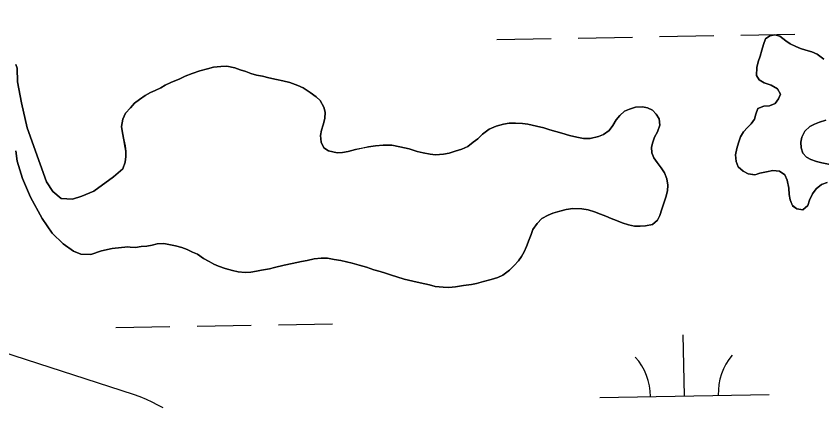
# Model space of a CAD drawing. Extents: x 3925854 to 3964121, y 224593 to 250589.
# Drawn here: x 3945373.4 to 3945849, y 231505 to 231736 of the extents above; entities that cross this region are included whole.
import ezdxf

# ---------------------------------------------------------------- set-up
doc = ezdxf.new("R2010")
doc.units = 0
for name, color, linetype in [('V-GRID-MAJR', 7, 'Continuous'), ('V-SITE-VEGE', 7, 'Continuous'), ('V-TOPO-SHOR', 7, 'Continuous'), ('V-WETL-SWMP', 7, 'Continuous')]:
    doc.layers.add(name, color=color, linetype=linetype)

msp = doc.modelspace()

# ---------------------------------------------------------------- linework, layer by layer
at = {"layer": 'V-GRID-MAJR'}
msp.add_spline([(3946078.266, 230317.988), (3945968.142, 236374.431), (3945857.954, 242434.345), (3945747.767, 248494.247), (3945747.704, 248497.728)], degree=3, dxfattribs=at)
at = {"layer": 'V-SITE-VEGE'}
msp.add_lwpolyline([(3945287.434, 231562.722), (3945442.535, 231512.437), (3945446.436, 231511.067), (3945450.123, 231509.574), (3945453.609, 231507.981), (3945456.912, 231506.304), (3945460.045, 231504.563)], dxfattribs=at)
at = {"layer": 'V-TOPO-SHOR'}
for points in [[(3945852.135, 231637.57), (3945848.711, 231636.389), (3945845.627, 231633.902), (3945843.527, 231630.935), (3945841.766, 231627.152), (3945840.652, 231624.031), (3945837.731, 231621.383), (3945834.289, 231622.001), (3945831.649, 231623.941), (3945830.305, 231627.363), (3945829.781, 231630.632), (3945829.58, 231634.232), (3945828.55, 231638.967), (3945827.045, 231642.225), (3945823.914, 231644.323), (3945819.979, 231644.773), (3945816.387, 231643.919), (3945812.467, 231643.061), (3945809.531, 231642.213), (3945805.43, 231642.825), (3945802.469, 231644.269), (3945799.661, 231646.86), (3945798.32, 231650.12), (3945798.115, 231654.046), (3945798.733, 231657.655), (3945799.846, 231661.104), (3945800.956, 231664.553), (3945802.725, 231667.516), (3945805.156, 231670.16), (3945807.261, 231672.308), (3945809.197, 231675.11), (3945809.985, 231678.065), (3945811.261, 231681.352), (3945814.685, 231682.696), (3945818.122, 231682.895), (3945821.38, 231684.402), (3945823.481, 231687.042), (3945824.598, 231689.835), (3945822.765, 231693.092), (3945819.142, 231695.183), (3945814.872, 231696.612), (3945812.072, 231698.222), (3945810.409, 231700.823), (3945810.526, 231705.57), (3945811.308, 231709.017), (3945812.584, 231712.304), (3945813.532, 231715.751), (3945814.481, 231719.197), (3945815.756, 231722.484), (3945818.357, 231724.311), (3945821.296, 231724.995), (3945824.252, 231724.043), (3945827.717, 231721.458), (3945830.191, 231719.521), (3945833.644, 231717.917), (3945836.437, 231716.799), (3945839.558, 231715.851), (3945843.005, 231714.903), (3945846.294, 231713.463), (3945850.253, 231710.557)], [(3945373.255, 231707.374), (3945373.974, 231705.285), (3945374.292, 231697.13), (3945376.514, 231684.801), (3945379.928, 231669.92), (3945387.602, 231648.556), (3945391.435, 231638.107), (3945394.991, 231632.315), (3945399.926, 231628.172)], [(3945436.338, 231645.787), (3945437.771, 231649.729), (3945438.228, 231653.006), (3945438.197, 231656.117), (3945437.673, 231659.386), (3945436.985, 231662.816), (3945436.125, 231666.9), (3945435.594, 231670.66), (3945436.369, 231675.088), (3945437.97, 231678.54), (3945440.884, 231681.844), (3945443.311, 231684.488), (3945446.238, 231686.644), (3945449.652, 231688.971), (3945452.742, 231690.804), (3945455.513, 231691.977), (3945458.77, 231693.647), (3945461.375, 231695.146), (3945464.797, 231696.653), (3945470.011, 231698.998), (3945473.106, 231700.503), (3945477.347, 231702.019), (3945481.912, 231703.702), (3945486.319, 231704.892), (3945489.911, 231705.746), (3945494.161, 231706.281), (3945497.763, 231706.318), (3945502.521, 231705.384), (3945505.64, 231704.27), (3945509.091, 231703.16), (3945511.884, 231702.041), (3945515.331, 231701.093), (3945518.774, 231700.475), (3945522.548, 231699.53), (3945527.14, 231698.595), (3945530.753, 231697.648), (3945535.019, 231696.71), (3945539.782, 231694.957), (3945542.908, 231693.515), (3945547.026, 231690.775), (3945550.491, 231688.191), (3945552.803, 231686.085), (3945554.97, 231682.18), (3945555.818, 231679.243), (3945555.693, 231675.477), (3945554.585, 231671.7), (3945553.635, 231668.579), (3945553.012, 231665.464), (3945553.379, 231661.538), (3945555.05, 231658.118), (3945557.852, 231656.346), (3945562.937, 231655.253), (3945566.046, 231655.447), (3945569.312, 231655.972), (3945573.722, 231657.161), (3945577.967, 231658.024), (3945581.4, 231658.714), (3945585.485, 231659.244), (3945590.065, 231659.619), (3945595.14, 231659.67), (3945599.895, 231658.736), (3945605.31, 231657.481), (3945610.074, 231655.894), (3945613.682, 231655.111), (3945617.782, 231654.333), (3945620.895, 231654.038), (3945625.639, 231654.413), (3945629.071, 231654.939), (3945632.495, 231656.119), (3945636.577, 231657.307), (3945639.995, 231658.978), (3945643.245, 231661.466), (3945645.844, 231663.457), (3945648.763, 231666.105), (3945652.662, 231669.091), (3945656.735, 231670.932), (3945661.143, 231672.124), (3945664.411, 231672.648), (3945668.176, 231672.685), (3945672.269, 231672.564), (3945675.384, 231672.104), (3945680.47, 231671.01), (3945684.899, 231669.908), (3945688.348, 231668.798), (3945691.959, 231667.852), (3945695.572, 231666.744), (3945700.003, 231665.478), (3945704.435, 231664.379), (3945708.372, 231663.598), (3945712.3, 231663.639), (3945717.198, 231664.833), (3945720.131, 231666.011), (3945723.383, 231668.333), (3945725.644, 231671.305), (3945727.574, 231674.762), (3945729.841, 231677.24), (3945732.434, 231679.72), (3945735.532, 231680.898), (3945738.958, 231682.077), (3945743.048, 231682.282), (3945746.161, 231681.823)], [(3945746.161, 231681.823), (3945748.961, 231680.38), (3945751.111, 231678.108), (3945752.94, 231675.182), (3945753.305, 231671.583), (3945752.035, 231667.641), (3945750.265, 231664.514), (3945749.149, 231661.556), (3945748.363, 231658.437), (3945748.723, 231655.169), (3945749.899, 231652.234), (3945751.728, 231649.469), (3945754.216, 231646.221), (3945756.211, 231643.294), (3945757.554, 231639.87), (3945758.083, 231636.112), (3945757.954, 231632.673), (3945756.848, 231628.897), (3945755.736, 231625.448), (3945754.628, 231621.835), (3945753.354, 231618.223), (3945751.908, 231615.423), (3945748.99, 231612.775), (3945744.904, 231612.081), (3945741.797, 231611.884), (3945738.358, 231611.849), (3945734.914, 231612.634), (3945731.137, 231613.742), (3945727.686, 231615.179), (3945724.563, 231616.294), (3945721.44, 231617.735), (3945718.317, 231619.013), (3945714.702, 231620.285), (3945711.089, 231621.395), (3945707.319, 231622.012), (3945702.078, 231622.286), (3945698.154, 231621.756), (3945694.236, 231620.734), (3945690.157, 231619.546), (3945687.386, 231618.372), (3945683.806, 231616.371), (3945680.889, 231613.396), (3945678.471, 231609.771), (3945677.353, 231606.975), (3945676.236, 231604.02), (3945674.643, 231599.748), (3945673.365, 231596.625), (3945671.757, 231593.825), (3945669.982, 231591.351), (3945667.391, 231588.541), (3945664.635, 231585.895), (3945660.735, 231582.909), (3945657.802, 231581.57), (3945653.887, 231580.386), (3945649.315, 231579.192), (3945645.072, 231578.004), (3945642.131, 231577.32), (3945637.556, 231576.782), (3945632.653, 231575.913), (3945628.893, 231575.549), (3945625.452, 231575.678), (3945620.701, 231576.12), (3945617.418, 231577.068), (3945611.839, 231578.322), (3945607.575, 231579.262), (3945602.488, 231580.519), (3945598.22, 231581.787), (3945594.935, 231582.899), (3945591.484, 231584.009), (3945588.365, 231584.959), (3945584.588, 231586.067), (3945580.155, 231587.497), (3945575.886, 231588.762), (3945571.782, 231589.866), (3945568.336, 231590.812), (3945565.057, 231591.435), (3945561.12, 231592.213), (3945557.184, 231592.828), (3945553.42, 231592.955), (3945549.332, 231592.422), (3945545.248, 231591.562), (3945541.818, 231590.872), (3945536.428, 231589.835), (3945531.527, 231588.803), (3945525.975, 231587.437), (3945522.874, 231586.587), (3945518.297, 231585.887), (3945515.194, 231585.201), (3945511.925, 231584.677), (3945508.655, 231584.48), (3945504.395, 231584.928), (3945501.114, 231585.549), (3945496.846, 231586.817), (3945492.904, 231588.086), (3945490.108, 231589.366), (3945487.308, 231590.974), (3945484.017, 231592.744), (3945480.39, 231595.324), (3945477.597, 231596.442), (3945474.306, 231598.046), (3945471.185, 231599.16)], [(3945851.437, 231674.393), (3945847.521, 231673.208), (3945844.582, 231672.196), (3945841.815, 231670.695), (3945838.899, 231667.883), (3945837.131, 231664.428), (3945836.507, 231661.475), (3945836.869, 231658.04), (3945837.719, 231654.939), (3945839.87, 231652.668), (3945842.503, 231651.222), (3945845.788, 231650.11), (3945848.909, 231649.16), (3945853.829, 231648.226)], [(3945394.774, 231607.61), (3945388.859, 231616.406), (3945381.974, 231628.922), (3945377.2, 231640.061), (3945374.066, 231650.282), (3945373.304, 231656.334)], [(3945399.926, 231628.172), (3945406.689, 231627.775), (3945412.266, 231629.46), (3945419.227, 231632.563), (3945430.794, 231641.068), (3945436.338, 231645.787)], [(3945439.369, 231599.672), (3945430.057, 231598.644), (3945423.779, 231597.182), (3945417.508, 231595.021), (3945411.68, 231595.195), (3945407.234, 231597.016), (3945401.131, 231601.38), (3945394.774, 231607.61)], [(3945471.185, 231599.16), (3945467.408, 231600.268), (3945463.636, 231601.048), (3945460.521, 231601.507), (3945456.758, 231601.306), (3945453.656, 231600.62), (3945450.553, 231599.932), (3945447.28, 231599.738), (3945443.848, 231599.211), (3945440.737, 231599.342), (3945439.369, 231599.672)]]:
    msp.add_lwpolyline(points, dxfattribs=at)
at = {"layer": 'V-WETL-SWMP'}
for p, q in [((3945753.145, 231723.89), (3945785.139, 231724.472)), ((3945801.137, 231724.763), (3945833.131, 231725.345)), ((3945657.161, 231722.145), (3945689.155, 231722.727)), ((3945705.153, 231723.018), (3945737.147, 231723.6)), ((3945480.211, 231552.726), (3945512.206, 231553.308)), ((3945528.203, 231553.599), (3945560.198, 231554.181)), ((3945432.219, 231551.854), (3945464.214, 231552.435)), ((3945767.852, 231511.519), (3945767.198, 231547.513)), ((3945717.86, 231510.61), (3945817.844, 231512.428))]:
    msp.add_line(p, q, dxfattribs=at)
for points in [[(3945850.252, 231710.556), (3945846.294, 231713.463), (3945843.005, 231714.903), (3945839.558, 231715.85), (3945836.438, 231716.8), (3945833.644, 231717.918), (3945830.191, 231719.52), (3945827.716, 231721.459), (3945824.252, 231724.043), (3945821.296, 231724.995), (3945818.357, 231724.311), (3945815.756, 231722.484), (3945814.48, 231719.197), (3945813.532, 231715.75), (3945812.585, 231712.303), (3945811.309, 231709.016), (3945810.525, 231705.571)], [(3945440.884, 231681.843), (3945437.971, 231678.54), (3945436.369, 231675.087), (3945435.595, 231670.659), (3945436.124, 231666.9), (3945436.984, 231662.816), (3945437.674, 231659.386), (3945438.198, 231656.117), (3945438.229, 231653.007), (3945437.771, 231649.729), (3945436.338, 231645.786), (3945430.793, 231641.069), (3945419.226, 231632.562), (3945412.265, 231629.461), (3945406.689, 231627.774), (3945399.926, 231628.171), (3945394.99, 231632.316), (3945391.435, 231638.107), (3945387.601, 231648.556), (3945379.927, 231669.92), (3945376.513, 231684.801), (3945374.291, 231697.131), (3945373.975, 231705.285), (3945373.255, 231707.375)], [(3945749.899, 231652.234), (3945748.724, 231655.168), (3945748.363, 231658.438), (3945749.15, 231661.556), (3945750.266, 231664.514), (3945752.035, 231667.642), (3945753.305, 231671.584), (3945752.941, 231675.181), (3945751.111, 231678.109), (3945748.96, 231680.379), (3945746.162, 231681.824), (3945743.048, 231682.283), (3945738.958, 231682.078), (3945735.532, 231680.898), (3945732.434, 231679.72), (3945729.84, 231677.239), (3945727.573, 231674.761), (3945725.644, 231671.304), (3945723.383, 231668.334), (3945720.132, 231666.01), (3945717.198, 231664.834), (3945712.299, 231663.639), (3945708.371, 231663.599), (3945704.435, 231664.378), (3945700.004, 231665.479), (3945695.572, 231666.743), (3945691.959, 231667.852), (3945688.349, 231668.798), (3945684.9, 231669.909), (3945680.469, 231671.01), (3945675.384, 231672.104), (3945672.269, 231672.564), (3945668.176, 231672.686), (3945664.411, 231672.648), (3945661.143, 231672.124), (3945656.735, 231670.933), (3945652.662, 231669.092), (3945648.763, 231666.106), (3945645.844, 231663.457), (3945643.245, 231661.467), (3945639.996, 231658.978), (3945636.576, 231657.307), (3945632.496, 231656.12), (3945629.07, 231654.939), (3945625.638, 231654.413), (3945620.895, 231654.038), (3945617.782, 231654.334), (3945613.682, 231655.111), (3945610.073, 231655.893), (3945605.31, 231657.481), (3945599.895, 231658.736), (3945595.139, 231659.67), (3945590.065, 231659.619), (3945585.485, 231659.245), (3945581.399, 231658.713), (3945577.968, 231658.023), (3945573.721, 231657.162), (3945569.313, 231655.971), (3945566.045, 231655.447), (3945562.937, 231655.252), (3945557.851, 231656.346), (3945555.051, 231658.118), (3945553.379, 231661.539), (3945553.012, 231665.464), (3945553.635, 231668.58), (3945554.586, 231671.7), (3945555.694, 231675.476), (3945555.819, 231679.242), (3945554.971, 231682.18), (3945552.803, 231686.086), (3945550.491, 231688.191), (3945547.027, 231690.775), (3945542.907, 231693.516), (3945539.782, 231694.957), (3945535.018, 231696.71), (3945530.752, 231697.649), (3945527.141, 231698.594), (3945522.549, 231699.53), (3945518.774, 231700.474), (3945515.331, 231701.094), (3945511.884, 231702.041), (3945509.09, 231703.159), (3945505.641, 231704.269), (3945502.52, 231705.384), (3945497.763, 231706.318), (3945494.162, 231706.281), (3945489.912, 231705.747), (3945486.319, 231704.892), (3945481.912, 231703.702), (3945477.346, 231702.019), (3945473.105, 231700.503), (3945470.01, 231698.998), (3945464.796, 231696.654), (3945461.374, 231695.146), (3945458.77, 231693.646), (3945455.513, 231691.977), (3945452.742, 231690.803), (3945449.651, 231688.971), (3945446.237, 231686.645), (3945443.312, 231684.487), (3945440.884, 231681.843)], [(3945810.525, 231705.571), (3945810.41, 231700.823), (3945812.073, 231698.221), (3945814.872, 231696.612), (3945819.142, 231695.182), (3945822.765, 231693.091), (3945824.598, 231689.835), (3945823.481, 231687.041), (3945821.38, 231684.401), (3945818.121, 231682.895), (3945814.686, 231682.696), (3945811.262, 231681.352), (3945809.985, 231678.066), (3945809.197, 231675.111), (3945807.261, 231672.309), (3945805.155, 231670.16), (3945802.726, 231667.516), (3945800.956, 231664.552), (3945799.845, 231661.103), (3945798.734, 231657.654), (3945798.115, 231654.047), (3945798.319, 231650.12), (3945799.661, 231646.86), (3945802.47, 231644.269), (3945805.431, 231642.826), (3945809.53, 231642.213), (3945812.468, 231643.061), (3945816.388, 231643.919), (3945819.98, 231644.774), (3945823.913, 231644.323), (3945827.045, 231642.226), (3945828.551, 231638.968), (3945829.581, 231634.231), (3945829.781, 231630.632), (3945830.305, 231627.364), (3945831.649, 231623.94), (3945834.288, 231622.002), (3945837.732, 231621.382), (3945840.651, 231624.031), (3945841.766, 231627.152), (3945843.528, 231630.935), (3945845.626, 231633.903), (3945848.711, 231636.389), (3945852.136, 231637.57)], [(3945853.829, 231648.227), (3945848.909, 231649.159), (3945845.789, 231650.11), (3945842.504, 231651.222), (3945839.87, 231652.669), (3945837.719, 231654.939), (3945836.87, 231658.04), (3945836.507, 231661.474), (3945837.132, 231664.427), (3945838.898, 231667.882), (3945841.816, 231670.694), (3945844.583, 231672.196), (3945847.52, 231673.207), (3945851.436, 231674.393)], [(3945373.305, 231656.335), (3945374.066, 231650.283), (3945377.199, 231640.06), (3945381.973, 231628.922), (3945388.858, 231616.406), (3945394.774, 231607.61), (3945401.13, 231601.381), (3945407.233, 231597.015), (3945411.68, 231595.196), (3945417.508, 231595.021), (3945423.779, 231597.182), (3945430.057, 231598.644), (3945439.369, 231599.671)], [(3945439.369, 231599.671), (3945440.737, 231599.343), (3945443.848, 231599.211), (3945447.28, 231599.737), (3945450.552, 231599.933), (3945453.655, 231600.62), (3945456.758, 231601.306), (3945460.521, 231601.508), (3945463.636, 231601.048), (3945467.408, 231600.268), (3945471.185, 231599.16), (3945474.306, 231598.046), (3945477.596, 231596.442), (3945480.39, 231595.325), (3945484.017, 231592.743), (3945487.309, 231590.975), (3945490.108, 231589.367), (3945492.903, 231588.086), (3945496.845, 231586.816), (3945501.114, 231585.55), (3945504.394, 231584.928), (3945508.654, 231584.48), (3945511.926, 231584.677), (3945515.194, 231585.201), (3945518.297, 231585.887), (3945522.874, 231586.588), (3945525.975, 231587.438), (3945531.527, 231588.804), (3945536.427, 231589.836), (3945541.818, 231590.872), (3945545.249, 231591.562), (3945549.332, 231592.422), (3945553.419, 231592.954), (3945557.185, 231592.828), (3945561.12, 231592.214), (3945565.056, 231591.435), (3945568.336, 231590.813), (3945571.783, 231589.866), (3945575.887, 231588.762), (3945580.155, 231587.496), (3945584.589, 231586.067), (3945588.365, 231584.96), (3945591.485, 231584.009), (3945594.934, 231582.898), (3945598.219, 231581.786), (3945602.487, 231580.519), (3945607.575, 231579.261), (3945611.84, 231578.322), (3945617.418, 231577.069), (3945620.701, 231576.12), (3945625.453, 231575.678), (3945628.892, 231575.549), (3945632.653, 231575.914), (3945637.555, 231576.782), (3945642.132, 231577.32), (3945645.072, 231578.004), (3945649.316, 231579.193), (3945653.887, 231580.385), (3945657.803, 231581.57), (3945660.736, 231582.91), (3945664.635, 231585.895), (3945667.391, 231588.542), (3945669.981, 231591.351), (3945671.757, 231593.825), (3945673.365, 231596.624), (3945674.643, 231599.747), (3945676.237, 231604.019), (3945677.353, 231606.976), (3945678.47, 231609.77), (3945680.889, 231613.396), (3945683.805, 231616.372), (3945687.386, 231618.372), (3945690.157, 231619.546), (3945694.237, 231620.733), (3945698.155, 231621.755), (3945702.078, 231622.286), (3945707.319, 231622.012), (3945711.09, 231621.395), (3945714.702, 231620.286), (3945718.316, 231619.013), (3945721.44, 231617.735), (3945724.564, 231616.293), (3945727.686, 231615.179), (3945731.138, 231613.741), (3945734.914, 231612.633), (3945738.359, 231611.85), (3945741.796, 231611.885), (3945744.904, 231612.08), (3945748.989, 231612.776), (3945751.909, 231615.424), (3945753.354, 231618.222), (3945754.627, 231621.836), (3945755.736, 231625.448), (3945756.847, 231628.897), (3945757.954, 231632.673), (3945758.083, 231636.112), (3945757.554, 231639.871), (3945756.21, 231643.295), (3945754.216, 231646.221), (3945751.728, 231649.47), (3945749.899, 231652.234)]]:
    msp.add_lwpolyline(points, dxfattribs=at)
for centre, start, end in [((3945712.61, 231510.989), 0.26988, 41.81354), ((3945823.077, 231512.998), 140.26988, 181.81353)]:
    msp.add_arc(centre, 35.246, start, end, dxfattribs=at)

doc.saveas('drawing.dxf')
